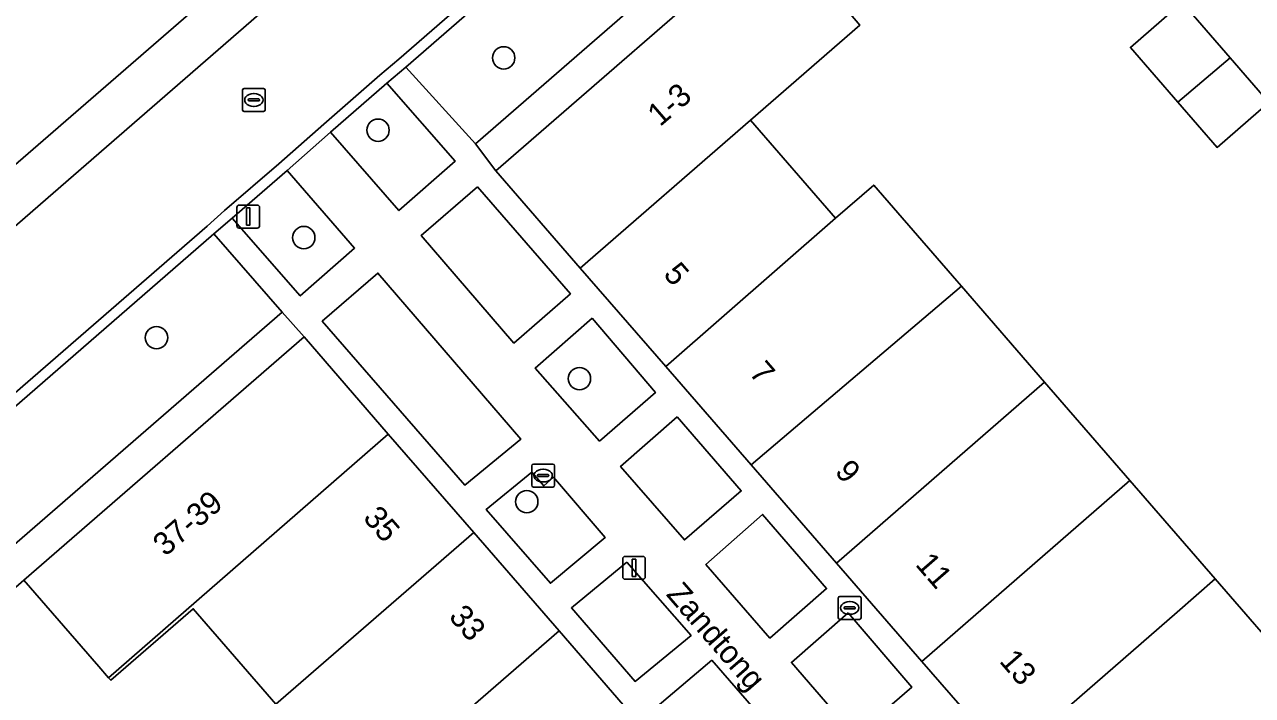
# Model space of a CAD drawing. Extents: x 155887 to 156869, y 383880 to 384678.
# Drawn here: x 156592.2 to 156645.9, y 384445.3 to 384474.7 of the extents above; entities that cross this region are included whole.
import ezdxf

# ---------------------------------------------------------------- set-up
doc = ezdxf.new("R2010")
doc.units = 0
for name, color, linetype in [('IMGEO_Boom', 7, 'Continuous'), ('IMGEO_Brandkraan', 7, 'Continuous'), ('IMGEO_Erf', 7, 'Continuous'), ('IMGEO_Groenvoorziening', 7, 'Continuous'), ('IMGEO_Kolk', 7, 'Continuous'), ('IMGEO_Lichtmast', 7, 'Continuous'), ('IMGEO_Openbare_ruimte_label', 7, 'Continuous'), ('IMGEO_Pand', 7, 'Continuous'), ('IMGEO_Pand_nummerreeks', 7, 'Continuous'), ('IMGEO_Parkeervlak_open', 7, 'Continuous'), ('IMGEO_Rijbaan_lokaal_gesloten', 7, 'Continuous'), ('IMGEO_Rijbaan_lokaal_open', 7, 'Continuous'), ('IMGEO_Rioolput', 7, 'Continuous'), ('IMGEO_Voetpad_open', 7, 'Continuous')]:
    doc.layers.add(name, color=color, linetype=linetype)

msp = doc.modelspace()

# ---------------------------------------------------------------- linework, layer by layer
at = {"layer": 'IMGEO_Boom'}
for centre in [(156613.189, 384473.204), (156607.692, 384470.041), (156604.445, 384465.344), (156598.002, 384460.97), (156616.502, 384459.177), (156614.198, 384453.797)]:
    msp.add_circle(centre, 0.489, dxfattribs=at)
at = {"layer": 'IMGEO_Brandkraan'}
for p, q in [((156627.822, 384448.725), (156627.822, 384449.577)), ((156627.897, 384449.651), (156628.749, 384449.651)), ((156628.823, 384449.577), (156628.823, 384448.725)), ((156628.081, 384449.145), (156628.081, 384449.157)), ((156628.519, 384449.108), (156628.121, 384449.108)), ((156628.124, 384449.194), (156628.522, 384449.194)), ((156628.31, 384449.431), (156628.335, 384449.431)), ((156628.565, 384449.157), (156628.565, 384449.145)), ((156628.749, 384448.651), (156627.897, 384448.651)), ((156628.333, 384448.871), (156628.308, 384448.871))]:
    msp.add_line(p, q, dxfattribs=at)
for points in [[(156627.822, 384448.725), (156627.822, 384449.577)], [(156627.897, 384449.651), (156628.749, 384449.651)], [(156628.823, 384449.577), (156628.823, 384448.725)], [(156628.749, 384448.651), (156627.897, 384448.651)]]:
    msp.add_lwpolyline(points, dxfattribs=at)
for centre, radius, start, end in [((156627.899, 384449.575), 0.0765, 91.552, 178.448), ((156627.899, 384449.575), 0.0765, 91.552, 178.448), ((156628.747, 384449.575), 0.0765, 1.552, 88.448), ((156628.747, 384449.575), 0.0765, 1.552, 88.448), ((156628.121, 384449.154), 0.0403, 85.8775, 175.7526), ((156628.118, 384449.144), 0.0366, 178.938, 274.7102), ((156628.522, 384449.151), 0.043, 264.8664, 352.4533), ((156628.526, 384449.156), 0.0386, 1.7309, 96.639), ((156627.899, 384448.727), 0.0765, 181.552, 268.448), ((156627.899, 384448.727), 0.0765, 181.552, 268.448), ((156628.747, 384448.727), 0.0765, 271.552, 358.448), ((156628.747, 384448.727), 0.0765, 271.552, 358.448)]:
    msp.add_arc(centre, radius, start, end, dxfattribs=at)
for centre, major_axis, ratio, start_param, end_param in [((156628.309, 384449.151), (-0.387, 0.002), 0.722429, 4.712389, 7.853982), ((156628.334, 384449.151), (-0.39, 0.002), 0.717154, 1.570796, 4.712389)]:
    msp.add_ellipse(centre, major_axis=major_axis, ratio=ratio, start_param=start_param, end_param=end_param, dxfattribs=at)
at = {"layer": 'IMGEO_Erf'}
for points in [[(156591.947, 384468.643), (156628.102, 384500)], [(156646.658, 384471.252), (156644.392, 384469.286), (156642.677, 384471.263), (156640.6, 384473.658), (156642.866, 384475.624)], [(156628.355, 384475.119), (156628.772, 384474.637), (156623.983, 384470.478), (156627.706, 384466.187), (156629.374, 384467.64), (156633.004, 384463.456), (156633.207, 384463.222), (156636.844, 384459.029), (156640.579, 384454.724), (156644.308, 384450.425), (156647.852, 384446.339)], [(156603.229, 384444.947), (156599.612, 384449.115), (156596.007, 384445.986), (156595.909, 384446.099), (156595.483, 384446.591), (156592.205, 384450.366)]]:
    msp.add_lwpolyline(points, dxfattribs=at)
at = {"layer": 'IMGEO_Groenvoorziening'}
for points in [[(156608.082, 384472.104), (156605.618, 384469.958), (156608.606, 384466.525), (156611.071, 384468.688)], [(156603.72, 384468.28), (156601.307, 384466.201), (156604.288, 384462.791), (156606.666, 384464.889)], [(156612.038, 384467.567), (156609.572, 384465.431), (156613.637, 384460.731), (156616.105, 384462.889)], [(156607.684, 384463.796), (156605.249, 384461.687), (156611.483, 384454.519), (156613.937, 384456.526)], [(156617.055, 384461.825), (156614.572, 384459.638), (156617.384, 384456.449), (156619.822, 384458.571)], [(156620.774, 384457.513), (156618.3, 384455.336), (156621.092, 384452.122), (156623.581, 384454.266)], [(156615.366, 384454.863), (156614.943, 384454.497), (156614.419, 384455.082), (156612.42, 384453.452), (156615.234, 384450.227), (156617.63, 384452.234)], [(156624.508, 384453.241), (156622.031, 384451.049), (156624.832, 384447.832), (156627.309, 384449.998)], [(156618.58, 384451.154), (156616.148, 384449.152), (156618.933, 384445.934), (156621.383, 384447.949)], [(156628.252, 384448.934), (156625.775, 384446.766), (156628.56, 384443.546), (156631.039, 384445.681)], [(156622.29, 384446.867), (156619.899, 384444.834), (156622.691, 384441.617), (156625.087, 384443.644)]]:
    msp.add_lwpolyline(points, close=True, dxfattribs=at)
at = {"layer": 'IMGEO_Kolk'}
for p, q in [((156614.413, 384454.512), (156614.413, 384455.364)), ((156614.488, 384455.438), (156615.34, 384455.438)), ((156614.672, 384454.932), (156614.672, 384454.944)), ((156614.715, 384454.981), (156615.113, 384454.981)), ((156614.901, 384455.218), (156614.926, 384455.218)), ((156615.156, 384454.944), (156615.156, 384454.932)), ((156615.414, 384455.364), (156615.414, 384454.512)), ((156615.34, 384454.438), (156614.488, 384454.438)), ((156615.11, 384454.895), (156614.712, 384454.895)), ((156614.924, 384454.658), (156614.899, 384454.658))]:
    msp.add_line(p, q, dxfattribs=at)
for points in [[(156614.413, 384454.512), (156614.413, 384455.364)], [(156614.488, 384455.438), (156615.34, 384455.438)], [(156615.414, 384455.364), (156615.414, 384454.512)], [(156615.34, 384454.438), (156614.488, 384454.438)]]:
    msp.add_lwpolyline(points, dxfattribs=at)
for centre, radius, start, end in [((156614.49, 384455.362), 0.0765, 91.552, 178.448), ((156614.49, 384455.362), 0.0765, 91.552, 178.448), ((156614.712, 384454.941), 0.0403, 85.8775, 175.7526), ((156614.709, 384454.931), 0.0366, 178.938, 274.7102), ((156615.113, 384454.938), 0.043, 264.8664, 352.4533), ((156615.117, 384454.943), 0.0386, 1.7309, 96.639), ((156615.338, 384455.362), 0.0765, 1.552, 88.448), ((156615.338, 384455.362), 0.0765, 1.552, 88.448), ((156614.49, 384454.514), 0.0765, 181.552, 268.448), ((156614.49, 384454.514), 0.0765, 181.552, 268.448), ((156615.338, 384454.514), 0.0765, 271.552, 358.448), ((156615.338, 384454.514), 0.0765, 271.552, 358.448)]:
    msp.add_arc(centre, radius, start, end, dxfattribs=at)
for centre, major_axis, ratio, start_param, end_param in [((156614.9, 384454.938), (-0.387, 0.002), 0.722429, 4.712389, 7.853982), ((156614.925, 384454.938), (-0.39, 0.002), 0.717154, 1.570796, 4.712389)]:
    msp.add_ellipse(centre, major_axis=major_axis, ratio=ratio, start_param=start_param, end_param=end_param, dxfattribs=at)
at = {"layer": 'IMGEO_Lichtmast'}
for p, q in [((156601.619, 384466.764), (156602.409, 384466.764)), ((156602.409, 384466.764), (156601.619, 384466.764)), ((156601.519, 384465.864), (156601.519, 384466.664)), ((156601.519, 384466.664), (156601.519, 384465.864)), ((156602.509, 384466.664), (156602.509, 384465.864)), ((156602.509, 384465.864), (156602.509, 384466.664)), ((156602.409, 384465.764), (156601.619, 384465.764)), ((156601.619, 384465.764), (156602.409, 384465.764)), ((156618.392, 384450.503), (156618.392, 384451.303)), ((156618.392, 384451.303), (156618.392, 384450.503)), ((156618.492, 384451.403), (156619.282, 384451.403)), ((156619.282, 384451.403), (156618.492, 384451.403)), ((156619.382, 384451.303), (156619.382, 384450.503)), ((156619.382, 384450.503), (156619.382, 384451.303)), ((156619.282, 384450.403), (156618.492, 384450.403)), ((156618.492, 384450.403), (156619.282, 384450.403))]:
    msp.add_line(p, q, dxfattribs=at)
for points in [[(156601.939, 384466.639), (156602.089, 384466.639), (156602.089, 384465.889), (156601.939, 384465.889), (156601.939, 384466.639)], [(156618.812, 384451.278), (156618.962, 384451.278), (156618.962, 384450.528), (156618.812, 384450.528), (156618.812, 384451.278)]]:
    msp.add_lwpolyline(points, dxfattribs=at)
for centre, start, end in [((156601.619, 384466.664), 90, 180), ((156601.619, 384466.664), 90, 180), ((156602.409, 384466.664), 0, 90), ((156602.409, 384466.664), 360, 90), ((156601.619, 384465.864), 180, 270), ((156601.619, 384465.864), 180, 270), ((156602.409, 384465.864), 270, 0), ((156602.409, 384465.864), 270, 0), ((156618.492, 384451.303), 90, 180), ((156618.492, 384451.303), 90, 180), ((156619.282, 384451.303), 0, 90), ((156619.282, 384451.303), 360, 90), ((156618.492, 384450.503), 180, 270), ((156618.492, 384450.503), 180, 270), ((156619.282, 384450.503), 270, 0), ((156619.282, 384450.503), 270, 0)]:
    msp.add_arc(centre, 0.1, start, end, dxfattribs=at)
at = {"layer": 'IMGEO_Pand'}
for points in [[(156628.355, 384475.119), (156625.078, 384478.895), (156612.844, 384468.265), (156616.539, 384464.013), (156623.983, 384470.478), (156628.772, 384474.637)], [(156644.964, 384473.205), (156642.866, 384475.624), (156640.6, 384473.658), (156642.677, 384471.263)], [(156644.964, 384473.205), (156642.677, 384471.263), (156644.392, 384469.286), (156646.658, 384471.252)], [(156623.983, 384470.478), (156616.539, 384464.013), (156620.275, 384459.714), (156627.706, 384466.187)], [(156633.207, 384463.222), (156633.004, 384463.456), (156629.374, 384467.64), (156627.706, 384466.187), (156620.275, 384459.714), (156624.011, 384455.414)], [(156633.207, 384463.222), (156624.011, 384455.414), (156627.746, 384451.115), (156636.844, 384459.029)], [(156608.141, 384456.751), (156604.454, 384460.998), (156592.205, 384450.366), (156595.483, 384446.591), (156595.909, 384446.099)], [(156640.579, 384454.724), (156636.844, 384459.029), (156627.746, 384451.115), (156631.483, 384446.815)], [(156611.877, 384452.447), (156608.141, 384456.751), (156595.909, 384446.099), (156596.007, 384445.986), (156599.612, 384449.115), (156603.229, 384444.947)], [(156635.219, 384442.515), (156642.646, 384448.968), (156644.308, 384450.425), (156640.579, 384454.724), (156631.483, 384446.815)], [(156611.877, 384452.447), (156603.229, 384444.947), (156606.97, 384440.638), (156615.612, 384448.144)], [(156648.057, 384446.104), (156647.852, 384446.339), (156644.308, 384450.425), (156642.646, 384448.968), (156635.219, 384442.515), (156638.955, 384438.216)], [(156619.348, 384443.84), (156615.612, 384448.144), (156606.97, 384440.638), (156610.703, 384436.337)]]:
    msp.add_lwpolyline(points, close=True, dxfattribs=at)
at = {"layer": 'IMGEO_Parkeervlak_open'}
for points in [[(156629.671, 384490.84), (156608.905, 384472.8), (156611.953, 384469.44), (156632.656, 384487.437)], [(156600.516, 384465.504), (156582.936, 384450.244), (156585.936, 384446.858), (156603.499, 384462.086)]]:
    msp.add_lwpolyline(points, close=True, dxfattribs=at)
at = {"layer": 'IMGEO_Rijbaan_lokaal_gesloten'}
msp.add_lwpolyline([(156582.636, 384450.593), (156600.213, 384465.85), (156600.98, 384466.526), (156603.356, 384468.573), (156605.316, 384470.305), (156607.771, 384472.443), (156608.606, 384473.149), (156629.369, 384491.187), (156639.517, 384500), (156652.137, 384510.96), (156653.714, 384512.362), (156654.15, 384512.714), (156654.284, 384512.822), (156651.437, 384517.768), (156635.958, 384504.192), (156631.134, 384500), (156593.487, 384467.289), (156577.744, 384453.62)], dxfattribs=at)
at = {"layer": 'IMGEO_Rijbaan_lokaal_open'}
for points in [[(156629.369, 384491.187), (156608.606, 384473.149), (156607.771, 384472.443), (156605.316, 384470.305), (156603.356, 384468.573), (156600.98, 384466.526), (156600.213, 384465.85), (156582.636, 384450.593)], [(156582.936, 384450.244), (156600.516, 384465.504), (156601.307, 384466.201), (156603.72, 384468.28), (156605.618, 384469.958), (156608.082, 384472.104), (156608.905, 384472.8), (156629.671, 384490.84)], [(156642.866, 384475.624), (156644.964, 384473.205), (156646.658, 384471.252), (156650.325, 384467.021), (156652.213, 384464.839), (156654.119, 384462.636), (156655.909, 384460.577), (156657.79, 384458.413), (156659.71, 384456.203), (156661.589, 384454.039), (156663.41, 384451.95), (156665.261, 384449.827), (156667.303, 384447.484), (156671.012, 384450.741), (156671.766, 384451.386), (156670.007, 384453.361), (156666.786, 384457.082), (156664.438, 384459.795), (156663.032, 384461.417), (156661.566, 384463.108), (156657.368, 384467.945), (156655.954, 384469.575), (156654.488, 384471.265), (156650.293, 384476.109)]]:
    msp.add_lwpolyline(points, dxfattribs=at)
at = {"layer": 'IMGEO_Rioolput'}
for p, q in [((156601.759, 384470.938), (156601.759, 384471.79)), ((156601.834, 384471.864), (156602.686, 384471.864)), ((156602.247, 384471.644), (156602.272, 384471.644)), ((156602.76, 384471.79), (156602.76, 384470.938)), ((156602.018, 384471.358), (156602.018, 384471.37)), ((156602.456, 384471.321), (156602.058, 384471.321)), ((156602.061, 384471.407), (156602.459, 384471.407)), ((156602.27, 384471.084), (156602.245, 384471.084)), ((156602.502, 384471.37), (156602.502, 384471.358)), ((156602.686, 384470.864), (156601.834, 384470.864))]:
    msp.add_line(p, q, dxfattribs=at)
for points in [[(156601.759, 384470.938), (156601.759, 384471.79)], [(156601.834, 384471.864), (156602.686, 384471.864)], [(156602.76, 384471.79), (156602.76, 384470.938)], [(156602.686, 384470.864), (156601.834, 384470.864)]]:
    msp.add_lwpolyline(points, dxfattribs=at)
for centre, radius, start, end in [((156601.836, 384471.788), 0.0765, 91.552, 178.448), ((156601.836, 384471.788), 0.0765, 91.552, 178.448), ((156602.684, 384471.788), 0.0765, 1.552, 88.448), ((156602.684, 384471.788), 0.0765, 1.552, 88.448), ((156602.058, 384471.367), 0.0403, 85.8775, 175.7526), ((156602.055, 384471.357), 0.0366, 178.938, 274.7102), ((156602.459, 384471.364), 0.043, 264.8664, 352.4533), ((156602.463, 384471.369), 0.0386, 1.7309, 96.639), ((156601.836, 384470.94), 0.0765, 181.552, 268.448), ((156601.836, 384470.94), 0.0765, 181.552, 268.448), ((156602.684, 384470.94), 0.0765, 271.552, 358.448), ((156602.684, 384470.94), 0.0765, 271.552, 358.448)]:
    msp.add_arc(centre, radius, start, end, dxfattribs=at)
for centre, major_axis, ratio, start_param, end_param in [((156602.246, 384471.364), (-0.387, 0.002), 0.722429, 4.712389, 7.853982), ((156602.271, 384471.364), (-0.39, 0.002), 0.717154, 1.570796, 4.712389)]:
    msp.add_ellipse(centre, major_axis=major_axis, ratio=ratio, start_param=start_param, end_param=end_param, dxfattribs=at)
at = {"layer": 'IMGEO_Voetpad_open'}
for points in [[(156652.68, 384519.754), (156651.871, 384520.813), (156644.554, 384514.346), (156642.422, 384512.466), (156640.731, 384510.982), (156636.17, 384507.007), (156634.441, 384505.498), (156632.896, 384504.158), (156628.102, 384500), (156591.947, 384468.643), (156576.616, 384455.306), (156575.541, 384454.364), (156575.225, 384454.088)], [(156577.744, 384453.62), (156593.487, 384467.289), (156631.134, 384500)], [(156635.219, 384442.515), (156631.483, 384446.815), (156627.746, 384451.115), (156624.011, 384455.414), (156620.275, 384459.714), (156616.539, 384464.013), (156612.844, 384468.265), (156611.953, 384469.44), (156608.905, 384472.8), (156608.082, 384472.104), (156611.071, 384468.688), (156608.606, 384466.525), (156605.618, 384469.958), (156603.72, 384468.28), (156606.666, 384464.889), (156604.288, 384462.791), (156601.307, 384466.201), (156600.516, 384465.504), (156603.499, 384462.086), (156604.454, 384460.998), (156608.141, 384456.751), (156611.877, 384452.447), (156615.612, 384448.144), (156619.348, 384443.84)]]:
    msp.add_lwpolyline(points, dxfattribs=at)
for points in [[(156625.078, 384478.895), (156633.608, 384486.31), (156634.201, 384486.826), (156638.073, 384490.19), (156641.933, 384493.554), (156647.134, 384498.085), (156647.36, 384498.282), (156649.342, 384500), (156654.321, 384504.317), (156655.991, 384505.765), (156656.37, 384506.091), (156655.41, 384507.205), (156647.096, 384500), (156637.97, 384492.092), (156632.656, 384487.437), (156611.953, 384469.44), (156612.844, 384468.265)], [(156612.038, 384467.567), (156616.105, 384462.889), (156613.637, 384460.731), (156609.572, 384465.431)], [(156613.937, 384456.526), (156611.483, 384454.519), (156605.249, 384461.687), (156607.684, 384463.796)], [(156604.454, 384460.998), (156603.499, 384462.086), (156585.936, 384446.858), (156582.606, 384443.964), (156565.105, 384428.752), (156566.039, 384427.636), (156578.288, 384438.28), (156583.461, 384442.754), (156584.187, 384443.382), (156586.32, 384445.239), (156587.059, 384445.882), (156592.205, 384450.366)], [(156617.055, 384461.825), (156619.822, 384458.571), (156617.384, 384456.449), (156614.572, 384459.638)], [(156620.774, 384457.513), (156623.581, 384454.266), (156621.092, 384452.122), (156618.3, 384455.336)], [(156614.419, 384455.082), (156614.943, 384454.497), (156615.366, 384454.863), (156617.63, 384452.234), (156615.234, 384450.227), (156612.42, 384453.452)], [(156622.031, 384451.049), (156624.508, 384453.241), (156627.309, 384449.998), (156624.832, 384447.832)], [(156618.58, 384451.154), (156621.383, 384447.949), (156618.933, 384445.934), (156616.148, 384449.152)], [(156628.252, 384448.934), (156631.039, 384445.681), (156628.56, 384443.546), (156625.775, 384446.766)], [(156622.29, 384446.867), (156625.087, 384443.644), (156622.691, 384441.617), (156619.899, 384444.834)]]:
    msp.add_lwpolyline(points, close=True, dxfattribs=at)

# ---------------------------------------------------------------- texts
at = {"layer": 'IMGEO_Openbare_ruimte_label'}
msp.add_text('Zandtong', height=1, rotation=310.9433, dxfattribs=at).set_placement((156620.259, 384449.727))
at = {"layer": 'IMGEO_Pand_nummerreeks'}
for s, rotation, p in [('1-3', 40.9321, (156620.024, 384470.166)), ('5', 310.9892, (156620.135, 384463.717)), ('7', 310.9892, (156623.885, 384459.402)), ('9', 310.989, (156627.634, 384455.086)), ('37-39', 40.7965, (156598.39, 384451.371)), ('35', 310.9589, (156606.998, 384453.064)), ('11', 310.989, (156631.157, 384451.033)), ('33', 310.9589, (156610.748, 384448.744)), ('13', 310.989, (156634.831, 384446.804))]:
    msp.add_text(s, height=1, rotation=rotation, dxfattribs=at).set_placement(p)

doc.saveas('drawing.dxf')
